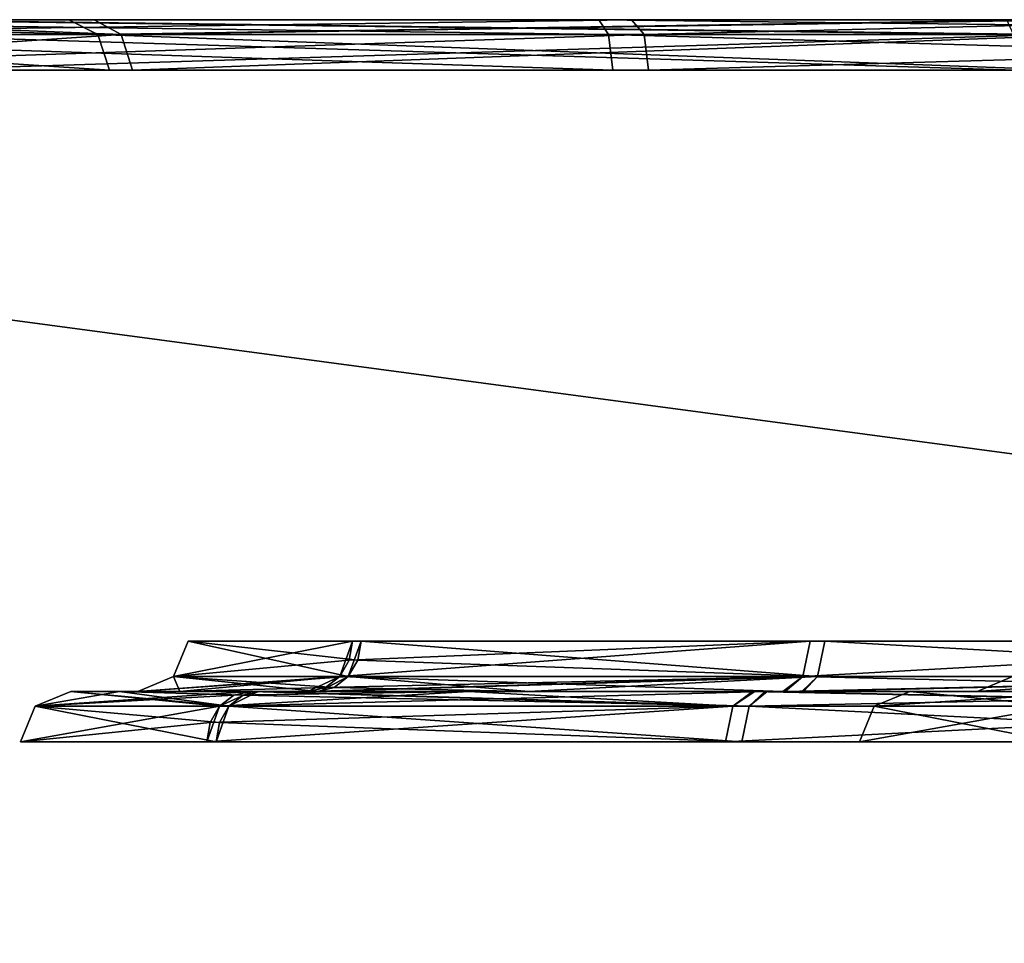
# Model space of a CAD drawing. Header units: millimetres. Extents: x -150 to 150, y -85 to 1149.
# Tile 463 of 656: x -56.35 to -55.764, y 1008.85 to 1009.4. Entities that reach past the tile are written whole.
import ezdxf

# ---------------------------------------------------------------- set-up
doc = ezdxf.new("R2010")
doc.units = ezdxf.units.MM
doc.header["$LTSCALE"] = 21.359881
for name, color, linetype in [('4610', 7, 'CONTINUOUS'), ('4611', 7, 'CONTINUOUS'), ('4612', 7, 'CONTINUOUS'), ('4613', 7, 'CONTINUOUS'), ('4614', 7, 'CONTINUOUS'), ('4615', 7, 'CONTINUOUS'), ('4616', 7, 'CONTINUOUS'), ('4617', 7, 'CONTINUOUS'), ('4626', 7, 'CONTINUOUS'), ('4627', 7, 'CONTINUOUS'), ('4628', 7, 'CONTINUOUS'), ('4629', 7, 'CONTINUOUS'), ('4651', 7, 'CONTINUOUS'), ('4652', 7, 'CONTINUOUS'), ('4653', 7, 'CONTINUOUS'), ('4654', 7, 'CONTINUOUS'), ('4655', 7, 'CONTINUOUS'), ('4656', 7, 'CONTINUOUS'), ('4657', 7, 'CONTINUOUS'), ('4658', 7, 'CONTINUOUS'), ('4667', 7, 'CONTINUOUS'), ('4668', 7, 'CONTINUOUS'), ('4669', 7, 'CONTINUOUS'), ('4670', 7, 'CONTINUOUS'), ('8833', 7, 'CONTINUOUS'), ('8834', 7, 'CONTINUOUS'), ('8838', 7, 'CONTINUOUS'), ('8849', 7, 'CONTINUOUS'), ('8850', 7, 'CONTINUOUS'), ('9023', 7, 'CONTINUOUS'), ('9025', 7, 'CONTINUOUS')]:
    doc.layers.add(name, color=color, linetype=linetype)

msp = doc.modelspace()

# ---------------------------------------------------------------- linework, layer by layer
at = {"layer": '4610', "linetype": 'CONTINUOUS'}
for points in [[(-56.23131, 1008.99121, 204.28691), (-56.23696, 1008.98148, 204.29012), (-56.34998, 1008.97, 203.8655), (-56.23131, 1008.99121, 204.28691)], [(-56.34119, 1008.99121, 203.86556), (-56.23131, 1008.99121, 204.28691), (-56.34998, 1008.97, 203.8655), (-56.34119, 1008.99121, 203.86556)], [(-56.23327, 1008.97, 203.44127), (-56.34119, 1008.99121, 203.86556), (-56.34998, 1008.97, 203.8655), (-56.23327, 1008.97, 203.44127)], [(-56.22569, 1008.99121, 203.44572), (-56.34119, 1008.99121, 203.86556), (-56.23327, 1008.97, 203.44127), (-56.22569, 1008.99121, 203.44572)], [(-55.92007, 1008.97, 203.13224), (-56.22569, 1008.99121, 203.44572), (-56.23327, 1008.97, 203.44127), (-55.92007, 1008.97, 203.13224)], [(-55.91573, 1008.99121, 203.13987), (-56.22569, 1008.99121, 203.44572), (-55.92007, 1008.97, 203.13224), (-55.91573, 1008.99121, 203.13987)], [(-55.49432, 1008.97, 203.0212), (-55.91573, 1008.99121, 203.13987), (-55.92007, 1008.97, 203.13224), (-55.49432, 1008.97, 203.0212)], [(-55.49438, 1008.99121, 203.02999), (-55.91573, 1008.99121, 203.13987), (-55.49432, 1008.97, 203.0212), (-55.49438, 1008.99121, 203.02999)], [(-56.23696, 1008.98148, 204.29012), (-56.23894, 1008.97, 204.29125), (-56.34998, 1008.97, 203.8655), (-56.23696, 1008.98148, 204.29012)]]:
    msp.add_3dface(points, dxfattribs=at)
at = {"layer": '4611', "linetype": 'CONTINUOUS'}
for points in [[(-56.34119, 1008.99121, 203.86556), (-56.22569, 1008.99121, 203.44572), (-56.31998, 1009, 203.86536), (-56.34119, 1008.99121, 203.86556)], [(-56.21286, 1009, 204.27643), (-56.34119, 1008.99121, 203.86556), (-56.31998, 1009, 203.86536), (-56.21286, 1009, 204.27643)], [(-56.34119, 1008.99121, 203.86556), (-56.21286, 1009, 204.27643), (-56.22285, 1008.99772, 204.2821), (-56.34119, 1008.99121, 203.86556)], [(-56.23131, 1008.99121, 204.28691), (-56.34119, 1008.99121, 203.86556), (-56.22285, 1008.99772, 204.2821), (-56.23131, 1008.99121, 204.28691)], [(-56.31998, 1009, 203.86536), (-56.22569, 1008.99121, 203.44572), (-56.20823, 1009, 203.45789), (-56.31998, 1009, 203.86536)], [(-56.22569, 1008.99121, 203.44572), (-55.91573, 1008.99121, 203.13987), (-55.90633, 1009, 203.15893), (-56.22569, 1008.99121, 203.44572)], [(-56.20823, 1009, 203.45789), (-56.22569, 1008.99121, 203.44572), (-55.90633, 1009, 203.15893), (-56.20823, 1009, 203.45789)], [(-55.91573, 1008.99121, 203.13987), (-55.49438, 1008.99121, 203.02999), (-55.49627, 1009, 203.05119), (-55.91573, 1008.99121, 203.13987)], [(-55.90633, 1009, 203.15893), (-55.91573, 1008.99121, 203.13987), (-55.49627, 1009, 203.05119), (-55.90633, 1009, 203.15893)]]:
    msp.add_3dface(points, dxfattribs=at)
at = {"layer": '4612', "linetype": 'CONTINUOUS'}
for points in [[(-56.23894, 1008.97, 204.29125), (-56.23696, 1008.98148, 204.29012), (-55.92546, 1008.99121, 204.59687), (-56.23894, 1008.97, 204.29125)], [(-56.23894, 1008.97, 204.29125), (-55.92546, 1008.99121, 204.59687), (-55.92991, 1008.97, 204.60445), (-56.23894, 1008.97, 204.29125)], [(-56.23696, 1008.98148, 204.29012), (-56.23131, 1008.99121, 204.28691), (-55.92546, 1008.99121, 204.59687), (-56.23696, 1008.98148, 204.29012)], [(-55.92546, 1008.99121, 204.59687), (-55.50562, 1008.99121, 204.71237), (-55.92991, 1008.97, 204.60445), (-55.92546, 1008.99121, 204.59687)], [(-55.92991, 1008.97, 204.60445), (-55.50562, 1008.99121, 204.71237), (-55.50568, 1008.97, 204.72116), (-55.92991, 1008.97, 204.60445)]]:
    msp.add_3dface(points, dxfattribs=at)
at = {"layer": '4613', "linetype": 'CONTINUOUS'}
for points in [[(-56.23131, 1008.99121, 204.28691), (-56.22285, 1008.99772, 204.2821), (-56.08273, 1009, 204.44809), (-56.23131, 1008.99121, 204.28691)], [(-55.92546, 1008.99121, 204.59687), (-56.23131, 1008.99121, 204.28691), (-56.08273, 1009, 204.44809), (-55.92546, 1008.99121, 204.59687)], [(-56.22285, 1008.99772, 204.2821), (-56.21286, 1009, 204.27643), (-56.08273, 1009, 204.44809), (-56.22285, 1008.99772, 204.2821)], [(-55.91237, 1009, 204.57995), (-55.92546, 1008.99121, 204.59687), (-56.08273, 1009, 204.44809), (-55.91237, 1009, 204.57995)], [(-55.50562, 1008.99121, 204.71237), (-55.92546, 1008.99121, 204.59687), (-55.91237, 1009, 204.57995), (-55.50562, 1008.99121, 204.71237)], [(-55.50373, 1009, 204.69117), (-55.50562, 1008.99121, 204.71237), (-55.91237, 1009, 204.57995), (-55.50373, 1009, 204.69117)]]:
    msp.add_3dface(points, dxfattribs=at)
at = {"layer": '4614', "linetype": 'CONTINUOUS'}
for points in [[(-56.25877, 1009.00879, 203.86611), (-56.15458, 1009.00879, 203.4874), (-56.24998, 1009.03, 203.86617), (-56.25877, 1009.00879, 203.86611)], [(-56.154, 1009.01852, 204.24296), (-56.25877, 1009.00879, 203.86611), (-56.15201, 1009.03, 204.24183), (-56.154, 1009.01852, 204.24296)], [(-56.15201, 1009.03, 204.24183), (-56.25877, 1009.00879, 203.86611), (-56.24998, 1009.03, 203.86617), (-56.15201, 1009.03, 204.24183)], [(-56.24998, 1009.03, 203.86617), (-56.15458, 1009.00879, 203.4874), (-56.147, 1009.03, 203.49185), (-56.24998, 1009.03, 203.86617)], [(-56.15458, 1009.00879, 203.4874), (-55.87499, 1009.00879, 203.21153), (-56.147, 1009.03, 203.49185), (-56.15458, 1009.00879, 203.4874)], [(-56.147, 1009.03, 203.49185), (-55.87499, 1009.00879, 203.21153), (-55.87065, 1009.03, 203.21917), (-56.147, 1009.03, 203.49185)], [(-55.87499, 1009.00879, 203.21153), (-55.49493, 1009.00879, 203.11241), (-55.87065, 1009.03, 203.21917), (-55.87499, 1009.00879, 203.21153)], [(-55.87065, 1009.03, 203.21917), (-55.49493, 1009.00879, 203.11241), (-55.49499, 1009.03, 203.1212), (-55.87065, 1009.03, 203.21917)], [(-56.15965, 1009.00879, 204.24617), (-56.25877, 1009.00879, 203.86611), (-56.154, 1009.01852, 204.24296), (-56.15965, 1009.00879, 204.24617)]]:
    msp.add_3dface(points, dxfattribs=at)
at = {"layer": '4615', "linetype": 'CONTINUOUS'}
for points in [[(-56.15458, 1009.00879, 203.4874), (-56.25877, 1009.00879, 203.86611), (-56.27996, 1009, 203.8635), (-56.15458, 1009.00879, 203.4874)], [(-56.17183, 1009, 203.47489), (-56.15458, 1009.00879, 203.4874), (-56.27996, 1009, 203.8635), (-56.17183, 1009, 203.47489)], [(-56.27996, 1009, 203.8635), (-56.25877, 1009.00879, 203.86611), (-56.25502, 1009, 204.067), (-56.27996, 1009, 203.8635)], [(-56.25877, 1009.00879, 203.86611), (-56.15965, 1009.00879, 204.24617), (-56.25502, 1009, 204.067), (-56.25877, 1009.00879, 203.86611)], [(-56.25502, 1009, 204.067), (-56.15965, 1009.00879, 204.24617), (-56.16811, 1009.00228, 204.25098), (-56.25502, 1009, 204.067)], [(-55.87499, 1009.00879, 203.21153), (-56.15458, 1009.00879, 203.4874), (-56.17183, 1009, 203.47489), (-55.87499, 1009.00879, 203.21153)], [(-55.88433, 1009, 203.19244), (-55.87499, 1009.00879, 203.21153), (-56.17183, 1009, 203.47489), (-55.88433, 1009, 203.19244)], [(-55.49493, 1009.00879, 203.11241), (-55.87499, 1009.00879, 203.21153), (-55.88433, 1009, 203.19244), (-55.49493, 1009.00879, 203.11241)], [(-55.49339, 1009, 203.09121), (-55.49493, 1009.00879, 203.11241), (-55.88433, 1009, 203.19244), (-55.49339, 1009, 203.09121)], [(-56.17809, 1009, 204.25666), (-56.25502, 1009, 204.067), (-56.16811, 1009.00228, 204.25098), (-56.17809, 1009, 204.25666)]]:
    msp.add_3dface(points, dxfattribs=at)
at = {"layer": '4616', "linetype": 'CONTINUOUS'}
for points in [[(-56.15965, 1009.00879, 204.24617), (-56.154, 1009.01852, 204.24296), (-55.87933, 1009.03, 204.51818), (-56.15965, 1009.00879, 204.24617)], [(-55.88378, 1009.00879, 204.52576), (-56.15965, 1009.00879, 204.24617), (-55.87933, 1009.03, 204.51818), (-55.88378, 1009.00879, 204.52576)], [(-56.154, 1009.01852, 204.24296), (-56.15201, 1009.03, 204.24183), (-55.87933, 1009.03, 204.51818), (-56.154, 1009.01852, 204.24296)], [(-55.50507, 1009.00879, 204.62995), (-55.88378, 1009.00879, 204.52576), (-55.50501, 1009.03, 204.62116), (-55.50507, 1009.00879, 204.62995)], [(-55.50501, 1009.03, 204.62116), (-55.88378, 1009.00879, 204.52576), (-55.87933, 1009.03, 204.51818), (-55.50501, 1009.03, 204.62116)]]:
    msp.add_3dface(points, dxfattribs=at)
at = {"layer": '4617', "linetype": 'CONTINUOUS'}
for points in [[(-56.17809, 1009, 204.25666), (-56.16811, 1009.00228, 204.25098), (-55.88378, 1009.00879, 204.52576), (-56.17809, 1009, 204.25666)], [(-56.17809, 1009, 204.25666), (-55.88378, 1009.00879, 204.52576), (-55.89437, 1009, 204.54414), (-56.17809, 1009, 204.25666)], [(-56.16811, 1009.00228, 204.25098), (-56.15965, 1009.00879, 204.24617), (-55.88378, 1009.00879, 204.52576), (-56.16811, 1009.00228, 204.25098)], [(-55.88378, 1009.00879, 204.52576), (-55.50507, 1009.00879, 204.62995), (-55.89437, 1009, 204.54414), (-55.88378, 1009.00879, 204.52576)], [(-55.89437, 1009, 204.54414), (-55.50507, 1009.00879, 204.62995), (-55.50661, 1009, 204.65115), (-55.89437, 1009, 204.54414)]]:
    msp.add_3dface(points, dxfattribs=at)
at = {"layer": '4626', "linetype": 'CONTINUOUS'}
for points in [[(-56.62011, 1009.39121, 202.64769), (-55.97833, 1009.39121, 202.28286), (-56.61418, 1009.37, 202.65417), (-56.62011, 1009.39121, 202.64769)], [(-56.61418, 1009.37, 202.65417), (-55.97833, 1009.39121, 202.28286), (-55.9758, 1009.37, 202.29127), (-56.61418, 1009.37, 202.65417)], [(-55.97833, 1009.39121, 202.28286), (-55.24182, 1009.39121, 202.23261), (-55.9758, 1009.37, 202.29127), (-55.97833, 1009.39121, 202.28286)], [(-55.9758, 1009.37, 202.29127), (-55.24182, 1009.39121, 202.23261), (-55.24318, 1009.37, 202.24129), (-55.9758, 1009.37, 202.29127)]]:
    msp.add_3dface(points, dxfattribs=at)
at = {"layer": '4627', "linetype": 'CONTINUOUS'}
for points in [[(-55.98586, 1009.4, 202.26297), (-56.62011, 1009.39121, 202.64769), (-56.63483, 1009.4, 202.6324), (-55.98586, 1009.4, 202.26297)], [(-55.97833, 1009.39121, 202.28286), (-56.62011, 1009.39121, 202.64769), (-55.98586, 1009.4, 202.26297), (-55.97833, 1009.39121, 202.28286)], [(-55.61508, 1009.4, 202.19513), (-55.97833, 1009.39121, 202.28286), (-55.98586, 1009.4, 202.26297), (-55.61508, 1009.4, 202.19513)], [(-55.24182, 1009.39121, 202.23261), (-55.97833, 1009.39121, 202.28286), (-55.61508, 1009.4, 202.19513), (-55.24182, 1009.39121, 202.23261)]]:
    msp.add_3dface(points, dxfattribs=at)
at = {"layer": '4628', "linetype": 'CONTINUOUS'}
for points in [[(-55.75818, 1009.39121, 205.50975), (-56.44356, 1009.39121, 205.23546), (-55.75682, 1009.37, 205.50107), (-55.75818, 1009.39121, 205.50975)], [(-55.75682, 1009.37, 205.50107), (-56.44356, 1009.39121, 205.23546), (-56.43857, 1009.37, 205.22823), (-55.75682, 1009.37, 205.50107)]]:
    msp.add_3dface(points, dxfattribs=at)
at = {"layer": '4629', "linetype": 'CONTINUOUS'}
for points in [[(-56.44356, 1009.39121, 205.23546), (-55.75818, 1009.39121, 205.50975), (-56.45562, 1009.4, 205.25292), (-56.44356, 1009.39121, 205.23546)], [(-56.45562, 1009.4, 205.25292), (-55.75818, 1009.39121, 205.50975), (-55.7622, 1009.4, 205.53059), (-56.45562, 1009.4, 205.25292)]]:
    msp.add_3dface(points, dxfattribs=at)
at = {"layer": '4651', "linetype": 'CONTINUOUS'}
for points in [[(-56.34119, 1008.99121, 396.1232), (-56.23131, 1008.99121, 396.54455), (-56.34998, 1008.97, 396.12314), (-56.34119, 1008.99121, 396.1232)], [(-56.34998, 1008.97, 396.12314), (-56.23131, 1008.99121, 396.54455), (-56.23894, 1008.97, 396.54889), (-56.34998, 1008.97, 396.12314)], [(-56.23327, 1008.97, 395.69891), (-56.34119, 1008.99121, 396.1232), (-56.34998, 1008.97, 396.12314), (-56.23327, 1008.97, 395.69891)], [(-56.22569, 1008.99121, 395.70335), (-56.34119, 1008.99121, 396.1232), (-56.2313, 1008.98148, 395.70007), (-56.22569, 1008.99121, 395.70335)], [(-56.2313, 1008.98148, 395.70007), (-56.34119, 1008.99121, 396.1232), (-56.23327, 1008.97, 395.69891), (-56.2313, 1008.98148, 395.70007)], [(-56.23131, 1008.99121, 396.54455), (-55.92546, 1008.99121, 396.85451), (-56.23894, 1008.97, 396.54889), (-56.23131, 1008.99121, 396.54455)], [(-56.23894, 1008.97, 396.54889), (-55.92546, 1008.99121, 396.85451), (-55.92991, 1008.97, 396.86209), (-56.23894, 1008.97, 396.54889)], [(-55.92546, 1008.99121, 396.85451), (-55.50562, 1008.99121, 396.97001), (-55.92991, 1008.97, 396.86209), (-55.92546, 1008.99121, 396.85451)], [(-55.92991, 1008.97, 396.86209), (-55.50562, 1008.99121, 396.97001), (-55.50568, 1008.97, 396.9788), (-55.92991, 1008.97, 396.86209)]]:
    msp.add_3dface(points, dxfattribs=at)
at = {"layer": '4652', "linetype": 'CONTINUOUS'}
for points in [[(-56.23131, 1008.99121, 396.54455), (-56.34119, 1008.99121, 396.1232), (-56.32, 1009, 396.12608), (-56.23131, 1008.99121, 396.54455)], [(-56.34119, 1008.99121, 396.1232), (-56.22569, 1008.99121, 395.70335), (-56.29099, 1009, 395.91262), (-56.34119, 1008.99121, 396.1232)], [(-56.32, 1009, 396.12608), (-56.34119, 1008.99121, 396.1232), (-56.29099, 1009, 395.91262), (-56.32, 1009, 396.12608)], [(-56.212, 1009, 396.53558), (-56.23131, 1008.99121, 396.54455), (-56.32, 1009, 396.12608), (-56.212, 1009, 396.53558)], [(-56.29099, 1009, 395.91262), (-56.22569, 1008.99121, 395.70335), (-56.21729, 1008.99772, 395.70828), (-56.29099, 1009, 395.91262)], [(-56.20739, 1009, 395.71408), (-56.29099, 1009, 395.91262), (-56.21729, 1008.99772, 395.70828), (-56.20739, 1009, 395.71408)], [(-55.92546, 1008.99121, 396.85451), (-56.23131, 1008.99121, 396.54455), (-56.212, 1009, 396.53558), (-55.92546, 1008.99121, 396.85451)], [(-55.91366, 1009, 396.83683), (-55.92546, 1008.99121, 396.85451), (-56.212, 1009, 396.53558), (-55.91366, 1009, 396.83683)], [(-55.50562, 1008.99121, 396.97001), (-55.92546, 1008.99121, 396.85451), (-55.91366, 1009, 396.83683), (-55.50562, 1008.99121, 396.97001)], [(-55.5038, 1009, 396.94881), (-55.50562, 1008.99121, 396.97001), (-55.91366, 1009, 396.83683), (-55.5038, 1009, 396.94881)]]:
    msp.add_3dface(points, dxfattribs=at)
at = {"layer": '4653', "linetype": 'CONTINUOUS'}
for points in [[(-56.22569, 1008.99121, 395.70335), (-56.2313, 1008.98148, 395.70007), (-55.92007, 1008.97, 395.38987), (-56.22569, 1008.99121, 395.70335)], [(-55.91573, 1008.99121, 395.39751), (-56.22569, 1008.99121, 395.70335), (-55.92007, 1008.97, 395.38987), (-55.91573, 1008.99121, 395.39751)], [(-55.49432, 1008.97, 395.27884), (-55.91573, 1008.99121, 395.39751), (-55.92007, 1008.97, 395.38987), (-55.49432, 1008.97, 395.27884)], [(-55.49438, 1008.99121, 395.28763), (-55.91573, 1008.99121, 395.39751), (-55.49432, 1008.97, 395.27884), (-55.49438, 1008.99121, 395.28763)], [(-56.2313, 1008.98148, 395.70007), (-56.23327, 1008.97, 395.69891), (-55.92007, 1008.97, 395.38987), (-56.2313, 1008.98148, 395.70007)]]:
    msp.add_3dface(points, dxfattribs=at)
at = {"layer": '4654', "linetype": 'CONTINUOUS'}
for points in [[(-56.21729, 1008.99772, 395.70828), (-56.22569, 1008.99121, 395.70335), (-55.91573, 1008.99121, 395.39751), (-56.21729, 1008.99772, 395.70828)], [(-56.20739, 1009, 395.71408), (-56.21729, 1008.99772, 395.70828), (-55.91573, 1008.99121, 395.39751), (-56.20739, 1009, 395.71408)], [(-56.20739, 1009, 395.71408), (-55.91573, 1008.99121, 395.39751), (-55.90495, 1009, 395.41579), (-56.20739, 1009, 395.71408)], [(-55.91573, 1008.99121, 395.39751), (-55.49438, 1008.99121, 395.28763), (-55.90495, 1009, 395.41579), (-55.91573, 1008.99121, 395.39751)], [(-55.90495, 1009, 395.41579), (-55.49438, 1008.99121, 395.28763), (-55.4962, 1009, 395.30883), (-55.90495, 1009, 395.41579)]]:
    msp.add_3dface(points, dxfattribs=at)
at = {"layer": '4655', "linetype": 'CONTINUOUS'}
for points in [[(-56.25877, 1009.00879, 396.12375), (-56.15458, 1009.00879, 395.74504), (-56.24998, 1009.03, 396.12381), (-56.25877, 1009.00879, 396.12375)], [(-56.15965, 1009.00879, 396.50381), (-56.25877, 1009.00879, 396.12375), (-56.15201, 1009.03, 396.49947), (-56.15965, 1009.00879, 396.50381)], [(-56.15201, 1009.03, 396.49947), (-56.25877, 1009.00879, 396.12375), (-56.24998, 1009.03, 396.12381), (-56.15201, 1009.03, 396.49947)], [(-56.14897, 1009.01852, 395.74833), (-56.147, 1009.03, 395.74949), (-56.24998, 1009.03, 396.12381), (-56.14897, 1009.01852, 395.74833)], [(-56.15458, 1009.00879, 395.74504), (-56.14897, 1009.01852, 395.74833), (-56.24998, 1009.03, 396.12381), (-56.15458, 1009.00879, 395.74504)], [(-55.88378, 1009.00879, 396.7834), (-56.15965, 1009.00879, 396.50381), (-55.87933, 1009.03, 396.77582), (-55.88378, 1009.00879, 396.7834)], [(-55.87933, 1009.03, 396.77582), (-56.15965, 1009.00879, 396.50381), (-56.15201, 1009.03, 396.49947), (-55.87933, 1009.03, 396.77582)], [(-55.50507, 1009.00879, 396.88759), (-55.88378, 1009.00879, 396.7834), (-55.50501, 1009.03, 396.8788), (-55.50507, 1009.00879, 396.88759)], [(-55.50501, 1009.03, 396.8788), (-55.88378, 1009.00879, 396.7834), (-55.87933, 1009.03, 396.77582), (-55.50501, 1009.03, 396.8788)]]:
    msp.add_3dface(points, dxfattribs=at)
at = {"layer": '4656', "linetype": 'CONTINUOUS'}
for points in [[(-56.25877, 1009.00879, 396.12375), (-56.15965, 1009.00879, 396.50381), (-56.27998, 1009, 396.12377), (-56.25877, 1009.00879, 396.12375)], [(-56.17288, 1009, 395.73432), (-56.25877, 1009.00879, 396.12375), (-56.27998, 1009, 396.12377), (-56.17288, 1009, 395.73432)], [(-56.27998, 1009, 396.12377), (-56.15965, 1009.00879, 396.50381), (-56.17878, 1009, 396.51308), (-56.27998, 1009, 396.12377)], [(-56.15458, 1009.00879, 395.74504), (-56.25877, 1009.00879, 396.12375), (-56.16298, 1009.00228, 395.74012), (-56.15458, 1009.00879, 395.74504)], [(-56.25877, 1009.00879, 396.12375), (-56.17288, 1009, 395.73432), (-56.16298, 1009.00228, 395.74012), (-56.25877, 1009.00879, 396.12375)], [(-56.17878, 1009, 396.51308), (-56.15965, 1009.00879, 396.50381), (-55.89565, 1009, 396.80103), (-56.17878, 1009, 396.51308)], [(-56.15965, 1009.00879, 396.50381), (-55.88378, 1009.00879, 396.7834), (-55.89565, 1009, 396.80103), (-56.15965, 1009.00879, 396.50381)], [(-55.89565, 1009, 396.80103), (-55.88378, 1009.00879, 396.7834), (-55.50729, 1009, 396.90879), (-55.89565, 1009, 396.80103)], [(-55.88378, 1009.00879, 396.7834), (-55.50507, 1009.00879, 396.88759), (-55.50729, 1009, 396.90879), (-55.88378, 1009.00879, 396.7834)]]:
    msp.add_3dface(points, dxfattribs=at)
at = {"layer": '4657', "linetype": 'CONTINUOUS'}
for points in [[(-56.147, 1009.03, 395.74949), (-56.14897, 1009.01852, 395.74833), (-55.87499, 1009.00879, 395.46917), (-56.147, 1009.03, 395.74949)], [(-56.147, 1009.03, 395.74949), (-55.87499, 1009.00879, 395.46917), (-55.87065, 1009.03, 395.47681), (-56.147, 1009.03, 395.74949)], [(-55.87499, 1009.00879, 395.46917), (-55.49493, 1009.00879, 395.37005), (-55.87065, 1009.03, 395.47681), (-55.87499, 1009.00879, 395.46917)], [(-55.87065, 1009.03, 395.47681), (-55.49493, 1009.00879, 395.37005), (-55.49499, 1009.03, 395.37884), (-55.87065, 1009.03, 395.47681)], [(-56.14897, 1009.01852, 395.74833), (-56.15458, 1009.00879, 395.74504), (-55.87499, 1009.00879, 395.46917), (-56.14897, 1009.01852, 395.74833)]]:
    msp.add_3dface(points, dxfattribs=at)
at = {"layer": '4658', "linetype": 'CONTINUOUS'}
for points in [[(-56.15458, 1009.00879, 395.74504), (-56.16298, 1009.00228, 395.74012), (-56.04709, 1009, 395.57286), (-56.15458, 1009.00879, 395.74504)], [(-55.87499, 1009.00879, 395.46917), (-56.15458, 1009.00879, 395.74504), (-56.04709, 1009, 395.57286), (-55.87499, 1009.00879, 395.46917)], [(-55.88333, 1009, 395.44951), (-55.87499, 1009.00879, 395.46917), (-56.04709, 1009, 395.57286), (-55.88333, 1009, 395.44951)], [(-55.49493, 1009.00879, 395.37005), (-55.87499, 1009.00879, 395.46917), (-55.88333, 1009, 395.44951), (-55.49493, 1009.00879, 395.37005)], [(-55.49271, 1009, 395.34885), (-55.49493, 1009.00879, 395.37005), (-55.88333, 1009, 395.44951), (-55.49271, 1009, 395.34885)], [(-56.16298, 1009.00228, 395.74012), (-56.17288, 1009, 395.73432), (-56.04709, 1009, 395.57286), (-56.16298, 1009.00228, 395.74012)]]:
    msp.add_3dface(points, dxfattribs=at)
at = {"layer": '4667', "linetype": 'CONTINUOUS'}
for points in [[(-55.99952, 1009.39121, 397.71061), (-56.63636, 1009.39121, 397.33723), (-55.99687, 1009.37, 397.70223), (-55.99952, 1009.39121, 397.71061)], [(-55.99687, 1009.37, 397.70223), (-56.63636, 1009.39121, 397.33723), (-56.63034, 1009.37, 397.33083), (-55.99687, 1009.37, 397.70223)], [(-55.26374, 1009.39121, 397.77069), (-55.99952, 1009.39121, 397.71061), (-55.26499, 1009.37, 397.762), (-55.26374, 1009.39121, 397.77069)], [(-55.26499, 1009.37, 397.762), (-55.99952, 1009.39121, 397.71061), (-55.99687, 1009.37, 397.70223), (-55.26499, 1009.37, 397.762)]]:
    msp.add_3dface(points, dxfattribs=at)
at = {"layer": '4668', "linetype": 'CONTINUOUS'}
for points in [[(-56.63636, 1009.39121, 397.33723), (-55.99952, 1009.39121, 397.71061), (-56.64982, 1009.4, 397.35369), (-56.63636, 1009.39121, 397.33723)], [(-56.64982, 1009.4, 397.35369), (-55.99952, 1009.39121, 397.71061), (-56.0054, 1009.4, 397.731), (-56.64982, 1009.4, 397.35369)], [(-55.99952, 1009.39121, 397.71061), (-55.26374, 1009.39121, 397.77069), (-56.0054, 1009.4, 397.731), (-55.99952, 1009.39121, 397.71061)], [(-56.0054, 1009.4, 397.731), (-55.26374, 1009.39121, 397.77069), (-55.26175, 1009.4, 397.79184), (-56.0054, 1009.4, 397.731)]]:
    msp.add_3dface(points, dxfattribs=at)
at = {"layer": '4669', "linetype": 'CONTINUOUS'}
for points in [[(-56.42525, 1009.39121, 394.75205), (-55.73626, 1009.39121, 394.48695), (-56.42035, 1009.37, 394.75935), (-56.42525, 1009.39121, 394.75205)], [(-56.42035, 1009.37, 394.75935), (-55.73626, 1009.39121, 394.48695), (-55.73501, 1009.37, 394.49564), (-56.42035, 1009.37, 394.75935)]]:
    msp.add_3dface(points, dxfattribs=at)
at = {"layer": '4670', "linetype": 'CONTINUOUS'}
for points in [[(-55.73626, 1009.39121, 394.48695), (-56.42525, 1009.39121, 394.75205), (-56.43446, 1009.4, 394.73269), (-55.73626, 1009.39121, 394.48695)], [(-55.73825, 1009.4, 394.4658), (-55.73626, 1009.39121, 394.48695), (-56.43446, 1009.4, 394.73269), (-55.73825, 1009.4, 394.4658)]]:
    msp.add_3dface(points, dxfattribs=at)
at = {"layer": '8833', "linetype": 'CONTINUOUS'}
for points in [[(-55.84119, 1008.99121, 299.99438), (-55.73131, 1008.99121, 300.41573), (-55.84998, 1008.97, 299.99432), (-55.84119, 1008.99121, 299.99438)], [(-55.84998, 1008.97, 299.99432), (-55.73131, 1008.99121, 300.41573), (-55.73894, 1008.97, 300.42007), (-55.84998, 1008.97, 299.99432)], [(-55.73327, 1008.97, 299.57009), (-55.84119, 1008.99121, 299.99438), (-55.84998, 1008.97, 299.99432), (-55.73327, 1008.97, 299.57009)], [(-55.72569, 1008.99121, 299.57454), (-55.84119, 1008.99121, 299.99438), (-55.73327, 1008.97, 299.57009), (-55.72569, 1008.99121, 299.57454)]]:
    msp.add_3dface(points, dxfattribs=at)
at = {"layer": '8834', "linetype": 'CONTINUOUS'}
for points in [[(-55.73131, 1008.99121, 300.41573), (-55.84119, 1008.99121, 299.99438), (-55.81999, 1009, 299.99576), (-55.73131, 1008.99121, 300.41573)], [(-55.84119, 1008.99121, 299.99438), (-55.72569, 1008.99121, 299.57454), (-55.70827, 1009, 299.58677), (-55.84119, 1008.99121, 299.99438)], [(-55.81999, 1009, 299.99576), (-55.84119, 1008.99121, 299.99438), (-55.70827, 1009, 299.58677), (-55.81999, 1009, 299.99576)], [(-55.71203, 1009, 300.40671), (-55.73131, 1008.99121, 300.41573), (-55.81999, 1009, 299.99576), (-55.71203, 1009, 300.40671)]]:
    msp.add_3dface(points, dxfattribs=at)
at = {"layer": '8838', "linetype": 'CONTINUOUS'}
for points in [[(-55.65458, 1009.00879, 299.61622), (-55.75877, 1009.00879, 299.99493), (-55.77997, 1009, 299.99346), (-55.65458, 1009.00879, 299.61622)], [(-55.67217, 1009, 299.60429), (-55.65458, 1009.00879, 299.61622), (-55.77997, 1009, 299.99346), (-55.67217, 1009, 299.60429)], [(-55.77997, 1009, 299.99346), (-55.75877, 1009.00879, 299.99493), (-55.67911, 1009, 300.38367), (-55.77997, 1009, 299.99346)]]:
    msp.add_3dface(points, dxfattribs=at)
at = {"layer": '8849', "linetype": 'CONTINUOUS'}
for points in [[(-56.30377, 1009.39121, 301.02555), (-56.61963, 1009.39121, 300.3583), (-56.29687, 1009.37, 301.02012), (-56.30377, 1009.39121, 301.02555)], [(-56.29687, 1009.37, 301.02012), (-56.61963, 1009.39121, 300.3583), (-56.61105, 1009.37, 300.3564), (-56.29687, 1009.37, 301.02012)], [(-56.6147, 1009.39121, 299.62009), (-56.28995, 1009.39121, 298.95712), (-56.60614, 1009.37, 299.6221), (-56.6147, 1009.39121, 299.62009)], [(-56.60614, 1009.37, 299.6221), (-56.28995, 1009.39121, 298.95712), (-56.28312, 1009.37, 298.96265), (-56.60614, 1009.37, 299.6221)], [(-55.72969, 1009.39121, 301.48967), (-56.30377, 1009.39121, 301.02555), (-55.72583, 1009.37, 301.48178), (-55.72969, 1009.39121, 301.48967)], [(-55.72583, 1009.37, 301.48178), (-56.30377, 1009.39121, 301.02555), (-56.29687, 1009.37, 301.02012), (-55.72583, 1009.37, 301.48178)], [(-56.28995, 1009.39121, 298.95712), (-55.70972, 1009.39121, 298.50071), (-56.28312, 1009.37, 298.96265), (-56.28995, 1009.39121, 298.95712)], [(-56.28312, 1009.37, 298.96265), (-55.70972, 1009.39121, 298.50071), (-55.70596, 1009.37, 298.50865), (-56.28312, 1009.37, 298.96265)]]:
    msp.add_3dface(points, dxfattribs=at)
at = {"layer": '8850', "linetype": 'CONTINUOUS'}
for points in [[(-56.61963, 1009.39121, 300.3583), (-56.30377, 1009.39121, 301.02555), (-56.64023, 1009.4, 300.3634), (-56.61963, 1009.39121, 300.3583)], [(-56.64023, 1009.4, 300.3634), (-56.30377, 1009.39121, 301.02555), (-56.32109, 1009.4, 301.03784), (-56.64023, 1009.4, 300.3634)], [(-56.28995, 1009.39121, 298.95712), (-56.6147, 1009.39121, 299.62009), (-56.50905, 1009.4, 299.26164), (-56.28995, 1009.39121, 298.95712)], [(-56.30599, 1009.4, 298.94322), (-56.28995, 1009.39121, 298.95712), (-56.50905, 1009.4, 299.26164), (-56.30599, 1009.4, 298.94322)], [(-56.32109, 1009.4, 301.03784), (-56.30377, 1009.39121, 301.02555), (-55.74186, 1009.4, 301.50733), (-56.32109, 1009.4, 301.03784)], [(-55.71881, 1009.4, 298.48154), (-56.28995, 1009.39121, 298.95712), (-56.30599, 1009.4, 298.94322), (-55.71881, 1009.4, 298.48154)], [(-56.30377, 1009.39121, 301.02555), (-55.72969, 1009.39121, 301.48967), (-55.74186, 1009.4, 301.50733), (-56.30377, 1009.39121, 301.02555)], [(-55.70972, 1009.39121, 298.50071), (-56.28995, 1009.39121, 298.95712), (-55.71881, 1009.4, 298.48154), (-55.70972, 1009.39121, 298.50071)]]:
    msp.add_3dface(points, dxfattribs=at)
at = {"layer": '9023', "linetype": 'CONTINUOUS'}
for points in [[(-57.6942, 1009.4, 438.6983), (-46.58738, 1009.4, 442.81551), (-68.23326, 1009.4, 166.1678), (-57.6942, 1009.4, 438.6983)], [(-68.23326, 1009.4, 166.1678), (-46.58738, 1009.4, 442.81551), (-46.46939, 1009.4, 157.14606), (-68.23326, 1009.4, 166.1678)]]:
    msp.add_3dface(points, dxfattribs=at)
at = {"layer": '9025', "linetype": 'CONTINUOUS'}
for points in [[(-57.6942, 1007.9, 161.3017), (-68.23326, 1009.4, 166.1678), (-46.46939, 1009.4, 157.14606), (-57.6942, 1007.9, 161.3017)], [(-68.23326, 1007.9, 433.8322), (-46.46939, 1007.9, 442.85394), (-57.6942, 1009.4, 438.6983), (-68.23326, 1007.9, 433.8322)], [(-46.58738, 1007.9, 157.18449), (-57.6942, 1007.9, 161.3017), (-46.46939, 1009.4, 157.14606), (-46.58738, 1007.9, 157.18449)], [(-46.46939, 1007.9, 442.85394), (-46.58738, 1009.4, 442.81551), (-57.6942, 1009.4, 438.6983), (-46.46939, 1007.9, 442.85394)]]:
    msp.add_3dface(points, dxfattribs=at)

doc.saveas('drawing.dxf')
